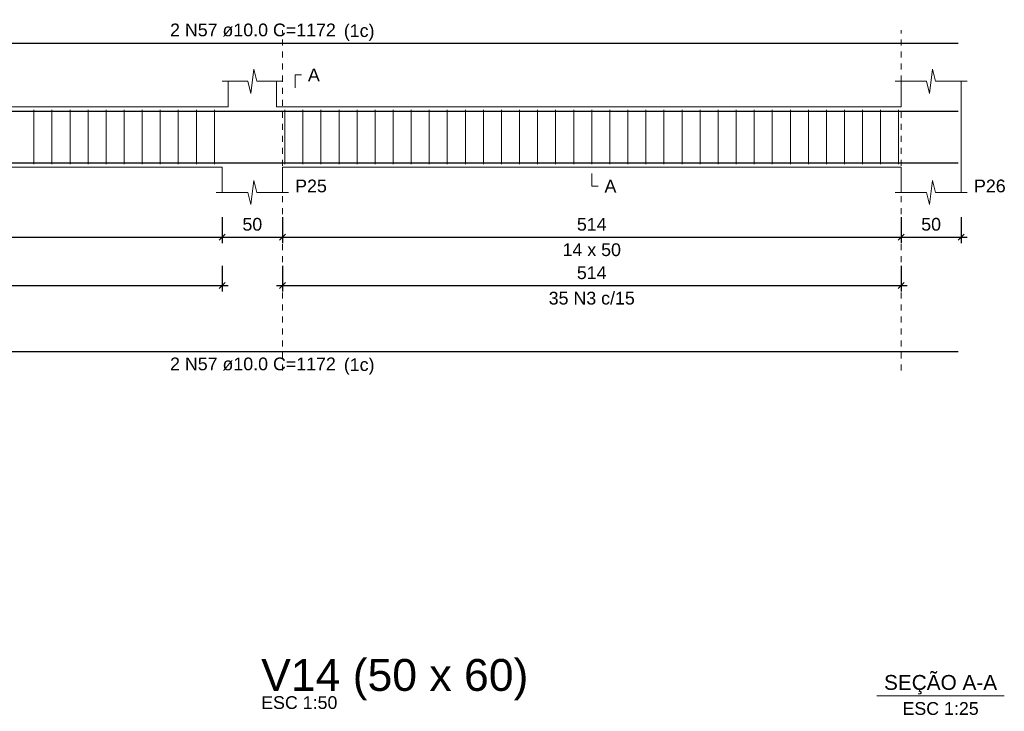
# Model space of a CAD drawing. Header units: millimetres. Extents: x 10 to 1250, y -62 to 528.
# Tile 847 of 909: x 837 to 853, y 99 to 110. Entities that reach past the tile are written whole.
import ezdxf

# ---------------------------------------------------------------- set-up
doc = ezdxf.new("R2010")
doc.units = ezdxf.units.MM
doc.header["$LTSCALE"] = 0.05
doc.linetypes.add('DOT', pattern=[6.35, 0, -6.35])
for name, color, linetype, lineweight in [('Descrição da armadura', 7, 'Continuous', 5), ('DT-Arm complementar', 5, 'Continuous', 5), ('DT-Barras na forma', 2, 'Continuous', 30), ('DT-Barras rebatidas', 2, 'Continuous', 30), ('DT-Cotas', 9, 'Continuous', 5), ('DT-Forma', 5, 'Continuous', 5), ('DT-Pontilhado', 9, 'DOT', 5), ('DT-Textos', 7, 'Continuous', 5), ('DT-Título', 3, 'Continuous', 20)]:
    doc.layers.add(name, color=color, linetype=linetype, lineweight=lineweight)
doc.styles.add('Arial', font='arial.ttf')
doc.styles.get("Standard").update_dxf_attribs({"font": 'arial.ttf'})
doc.dimstyles.new('UM_50.000000', dxfattribs={"dimtxt": 0.18, "dimasz": 0.1, "dimexe": 0.1, "dimexo": 0.2, "dimgap": 0.1, "dimtad": 1, "dimdec": 1, "dimlfac": 50, "dimzin": 0, "dimdsep": 46, "dimtxsty": 'Standard', "dimblk": 'OBLIQUE', "dimcen": 0.09, "dimdle": 0.1, "dimadec": 1, "dimazin": 2, "dimtfac": 1, "dimtdec": 1, "dimtofl": 0, "dimtmove": 0, "dimatfit": 3, "dimldrblk": 'OBLIQUE', "dimfxl": 1, "dimtolj": 1, "dimarcsym": 1})

# ---------------------------------------------------------------- blocks, each defined once
blk = doc.blocks.new('_Oblique')
at = {"color": 0, "linetype": 'ByBlock', "lineweight": -2}
blk.add_line((-0.5, -0.5), (0.5, 0.5), dxfattribs=at)
blk = doc.blocks.new('*D1131')
at = {"layer": 'Defpoints', "color": 0, "transparency": 16777216}
for p in [(829.472, 106.922), (839.932, 106.922), (839.932, 106.393)]:
    blk.add_point(p, dxfattribs=at)
at = {"layer": 'DT-Cotas', "color": 0, "lineweight": -2, "transparency": 16777216}
for p, q in [((829.472, 106.722), (829.472, 106.293)), ((839.932, 106.722), (839.932, 106.293)), ((829.372, 106.393), (840.032, 106.393))]:
    blk.add_line(p, q, dxfattribs=at)
at = {"layer": 'DT-Cotas', "color": 0, "lineweight": -2, "transparency": 16777216, "xscale": 0.1, "yscale": 0.1, "zscale": 0.1, "rotation": 180}
blk.add_blockref('_Oblique', (829.472, 106.393), dxfattribs=at)
at = {"layer": 'DT-Cotas', "color": 0, "lineweight": -2, "transparency": 16777216, "xscale": 0.1, "yscale": 0.1, "zscale": 0.1}
blk.add_blockref('_Oblique', (839.932, 106.393), dxfattribs=at)
at = {"layer": 'DT-Cotas', "transparency": 16777216, "insert": (834.702, 106.605), "char_height": 0.2118, "attachment_point": 5, "rotation": 0.0057, "style": 'Arial'}
blk.add_mtext('\\A1;523', dxfattribs=at)
blk = doc.blocks.new('*D1132')
at = {"layer": 'Defpoints', "color": 0, "transparency": 16777216}
for p in [(839.932, 106.922), (840.932, 106.922), (840.932, 106.393)]:
    blk.add_point(p, dxfattribs=at)
at = {"layer": 'DT-Cotas', "color": 0, "lineweight": -2, "transparency": 16777216}
for p, q in [((839.932, 106.722), (839.932, 106.293)), ((840.932, 106.722), (840.932, 106.293)), ((839.832, 106.393), (841.032, 106.393))]:
    blk.add_line(p, q, dxfattribs=at)
at = {"layer": 'DT-Cotas', "color": 0, "lineweight": -2, "transparency": 16777216, "xscale": 0.1, "yscale": 0.1, "zscale": 0.1, "rotation": 180}
blk.add_blockref('_Oblique', (839.932, 106.393), dxfattribs=at)
at = {"layer": 'DT-Cotas', "color": 0, "lineweight": -2, "transparency": 16777216, "xscale": 0.1, "yscale": 0.1, "zscale": 0.1}
blk.add_blockref('_Oblique', (840.932, 106.393), dxfattribs=at)
at = {"layer": 'DT-Cotas', "transparency": 16777216, "insert": (840.432, 106.605), "char_height": 0.2118, "attachment_point": 5, "rotation": 0.0057, "style": 'Arial'}
blk.add_mtext('\\A1;50', dxfattribs=at)
blk = doc.blocks.new('*D1133')
at = {"layer": 'Defpoints', "color": 0, "transparency": 16777216}
for p in [(840.932, 106.922), (851.212, 106.922), (851.212, 106.393)]:
    blk.add_point(p, dxfattribs=at)
at = {"layer": 'DT-Cotas', "color": 0, "lineweight": -2, "transparency": 16777216}
for p, q in [((840.932, 106.722), (840.932, 106.293)), ((851.212, 106.722), (851.212, 106.293)), ((840.832, 106.393), (851.312, 106.393))]:
    blk.add_line(p, q, dxfattribs=at)
at = {"layer": 'DT-Cotas', "color": 0, "lineweight": -2, "transparency": 16777216, "xscale": 0.1, "yscale": 0.1, "zscale": 0.1, "rotation": 180}
blk.add_blockref('_Oblique', (840.932, 106.393), dxfattribs=at)
at = {"layer": 'DT-Cotas', "color": 0, "lineweight": -2, "transparency": 16777216, "xscale": 0.1, "yscale": 0.1, "zscale": 0.1}
blk.add_blockref('_Oblique', (851.212, 106.393), dxfattribs=at)
at = {"layer": 'DT-Cotas', "transparency": 16777216, "insert": (846.072, 106.605), "char_height": 0.2118, "attachment_point": 5, "rotation": 0.0057, "style": 'Arial'}
blk.add_mtext('\\A1;514', dxfattribs=at)
blk = doc.blocks.new('*D1134')
at = {"layer": 'Defpoints', "color": 0, "transparency": 16777216}
for p in [(851.212, 106.922), (852.212, 106.922), (852.212, 106.393)]:
    blk.add_point(p, dxfattribs=at)
at = {"layer": 'DT-Cotas', "color": 0, "lineweight": -2, "transparency": 16777216}
for p, q in [((851.212, 106.722), (851.212, 106.293)), ((852.212, 106.722), (852.212, 106.293)), ((851.112, 106.393), (852.312, 106.393))]:
    blk.add_line(p, q, dxfattribs=at)
at = {"layer": 'DT-Cotas', "color": 0, "lineweight": -2, "transparency": 16777216, "xscale": 0.1, "yscale": 0.1, "zscale": 0.1, "rotation": 180}
blk.add_blockref('_Oblique', (851.212, 106.393), dxfattribs=at)
at = {"layer": 'DT-Cotas', "color": 0, "lineweight": -2, "transparency": 16777216, "xscale": 0.1, "yscale": 0.1, "zscale": 0.1}
blk.add_blockref('_Oblique', (852.212, 106.393), dxfattribs=at)
at = {"layer": 'DT-Cotas', "transparency": 16777216, "insert": (851.712, 106.605), "char_height": 0.2118, "attachment_point": 5, "rotation": 0.0057, "style": 'Arial'}
blk.add_mtext('\\A1;50', dxfattribs=at)
blk = doc.blocks.new('*D1135')
at = {"layer": 'Defpoints', "color": 0, "transparency": 16777216}
for p in [(829.472, 106.117), (839.932, 106.117), (839.932, 105.588)]:
    blk.add_point(p, dxfattribs=at)
at = {"layer": 'DT-Cotas', "color": 0, "lineweight": -2, "transparency": 16777216}
for p, q in [((829.472, 105.917), (829.472, 105.488)), ((839.932, 105.917), (839.932, 105.488)), ((829.372, 105.588), (840.032, 105.588))]:
    blk.add_line(p, q, dxfattribs=at)
at = {"layer": 'DT-Cotas', "color": 0, "lineweight": -2, "transparency": 16777216, "xscale": 0.1, "yscale": 0.1, "zscale": 0.1, "rotation": 180}
blk.add_blockref('_Oblique', (829.472, 105.588), dxfattribs=at)
at = {"layer": 'DT-Cotas', "color": 0, "lineweight": -2, "transparency": 16777216, "xscale": 0.1, "yscale": 0.1, "zscale": 0.1}
blk.add_blockref('_Oblique', (839.932, 105.588), dxfattribs=at)
at = {"layer": 'DT-Cotas', "transparency": 16777216, "insert": (834.702, 105.8), "char_height": 0.2118, "attachment_point": 5, "rotation": 0.0057, "style": 'Arial'}
blk.add_mtext('\\A1;523', dxfattribs=at)
blk = doc.blocks.new('*D1136')
at = {"layer": 'Defpoints', "color": 0, "transparency": 16777216}
for p in [(840.932, 106.117), (851.212, 106.117), (851.212, 105.588)]:
    blk.add_point(p, dxfattribs=at)
at = {"layer": 'DT-Cotas', "color": 0, "lineweight": -2, "transparency": 16777216}
for p, q in [((840.932, 105.917), (840.932, 105.488)), ((851.212, 105.917), (851.212, 105.488)), ((840.832, 105.588), (851.312, 105.588))]:
    blk.add_line(p, q, dxfattribs=at)
at = {"layer": 'DT-Cotas', "color": 0, "lineweight": -2, "transparency": 16777216, "xscale": 0.1, "yscale": 0.1, "zscale": 0.1, "rotation": 180}
blk.add_blockref('_Oblique', (840.932, 105.588), dxfattribs=at)
at = {"layer": 'DT-Cotas', "color": 0, "lineweight": -2, "transparency": 16777216, "xscale": 0.1, "yscale": 0.1, "zscale": 0.1}
blk.add_blockref('_Oblique', (851.212, 105.588), dxfattribs=at)
at = {"layer": 'DT-Cotas', "transparency": 16777216, "insert": (846.072, 105.8), "char_height": 0.2118, "attachment_point": 5, "rotation": 0.0057, "style": 'Arial'}
blk.add_mtext('\\A1;514', dxfattribs=at)

msp = doc.modelspace()

# ---------------------------------------------------------------- linework, layer by layer
at = {"layer": 'DT-Arm complementar'}
for p, q in [((836.8023, 107.6077), (836.8023, 108.5077)), ((837.1023, 107.6077), (837.1023, 108.5077)), ((837.4023, 107.6077), (837.4023, 108.5077)), ((837.7023, 107.6077), (837.7023, 108.5077)), ((838.0023, 107.6077), (838.0023, 108.5077)), ((838.3023, 107.6077), (838.3023, 108.5077)), ((838.6023, 107.6077), (838.6023, 108.5077)), ((838.9023, 107.6077), (838.9023, 108.5077)), ((839.2023, 107.6077), (839.2023, 108.5077)), ((839.5023, 107.6077), (839.5023, 108.5077)), ((839.8023, 107.6077), (839.8023, 108.5077)), ((840.9723, 107.6077), (840.9723, 108.5077)), ((841.2723, 107.6077), (841.2723, 108.5077)), ((841.5723, 107.6077), (841.5723, 108.5077)), ((841.8723, 107.6077), (841.8723, 108.5077)), ((842.1723, 107.6077), (842.1723, 108.5077)), ((842.4723, 107.6077), (842.4723, 108.5077)), ((842.7723, 107.6077), (842.7723, 108.5077)), ((843.0723, 107.6077), (843.0723, 108.5077)), ((843.3723, 107.6077), (843.3723, 108.5077)), ((843.6723, 107.6077), (843.6723, 108.5077)), ((843.9723, 107.6077), (843.9723, 108.5077)), ((844.2723, 107.6077), (844.2723, 108.5077)), ((844.5723, 107.6077), (844.5723, 108.5077)), ((844.8723, 107.6077), (844.8723, 108.5077)), ((845.1723, 107.6077), (845.1723, 108.5077)), ((845.4723, 107.6077), (845.4723, 108.5077)), ((845.7723, 107.6077), (845.7723, 108.5077)), ((846.0723, 107.6077), (846.0723, 108.5077)), ((846.3723, 107.6077), (846.3723, 108.5077)), ((846.6723, 107.6077), (846.6723, 108.5077)), ((846.9723, 107.6077), (846.9723, 108.5077)), ((847.2723, 107.6077), (847.2723, 108.5077)), ((847.5723, 107.6077), (847.5723, 108.5077)), ((847.8723, 107.6077), (847.8723, 108.5077)), ((848.1723, 107.6077), (848.1723, 108.5077)), ((848.4723, 107.6077), (848.4723, 108.5077)), ((848.7723, 107.6077), (848.7723, 108.5077)), ((849.0723, 107.6077), (849.0723, 108.5077)), ((849.3723, 107.6077), (849.3723, 108.5077)), ((849.6723, 107.6077), (849.6723, 108.5077)), ((849.9723, 107.6077), (849.9723, 108.5077)), ((850.2723, 107.6077), (850.2723, 108.5077)), ((850.5723, 107.6077), (850.5723, 108.5077)), ((850.8723, 107.6077), (850.8723, 108.5077)), ((851.1723, 107.6077), (851.1723, 108.5077))]:
    msp.add_line(p, q, dxfattribs=at)
at = {"layer": 'DT-Barras na forma'}
for points in [[(828.7223, 108.4877), (852.1623, 108.4877)], [(828.7223, 107.6277), (852.1623, 107.6277)]]:
    msp.add_lwpolyline(points, dxfattribs=at)
at = {"layer": 'DT-Barras rebatidas'}
for p, q in [((828.7223, 109.6173), (852.1623, 109.6173)), ((828.7223, 104.4931), (852.1623, 104.4931))]:
    msp.add_line(p, q, dxfattribs=at)
at = {"layer": 'DT-Forma'}
for p, q in [((840.4073, 108.7813), (840.4573, 109.1813)), ((840.4573, 109.1813), (840.5073, 108.9813)), ((851.6873, 108.7813), (851.7373, 109.1813)), ((851.7373, 109.1813), (851.7873, 108.9813)), ((839.9323, 108.9813), (840.3573, 108.9813)), ((840.0323, 108.5577), (840.0323, 108.9813)), ((840.3573, 108.9813), (840.4073, 108.7813)), ((840.5073, 108.9813), (840.9323, 108.9813)), ((840.8323, 108.9813), (840.8323, 108.5577)), ((851.1123, 108.9813), (851.6373, 108.9813)), ((851.2123, 108.5577), (851.2123, 108.9813)), ((851.6373, 108.9813), (851.6873, 108.7813)), ((851.7873, 108.9813), (852.3123, 108.9813)), ((852.2123, 108.9813), (852.2123, 108.5577)), ((829.3723, 108.5577), (840.0323, 108.5577)), ((840.8323, 108.5577), (851.2123, 108.5577)), ((829.4723, 107.5577), (839.9323, 107.5577)), ((839.9323, 107.5577), (839.9323, 107.1341)), ((840.9323, 107.1341), (840.9323, 107.5577)), ((840.9323, 107.5577), (851.2123, 107.5577)), ((851.2123, 107.5577), (851.2123, 107.1341)), ((852.2123, 107.1341), (852.2123, 107.5577)), ((840.4073, 106.9341), (840.4573, 107.3341)), ((840.4573, 107.3341), (840.5073, 107.1341)), ((851.6873, 106.9341), (851.7373, 107.3341)), ((851.7373, 107.3341), (851.7873, 107.1341)), ((839.8323, 107.1341), (840.3573, 107.1341)), ((840.3573, 107.1341), (840.4073, 106.9341)), ((840.5073, 107.1341), (841.0323, 107.1341)), ((851.1123, 107.1341), (851.6373, 107.1341)), ((851.6373, 107.1341), (851.6873, 106.9341)), ((851.7873, 107.1341), (852.3123, 107.1341))]:
    msp.add_line(p, q, dxfattribs=at)
at = {"layer": 'DT-Forma', "linetype": 'Continuous'}
msp.add_line((852.2123, 108.5577), (852.2123, 107.5577), dxfattribs=at)
at = {"layer": 'DT-Pontilhado', "ltscale": 0.2}
for p, q in [((840.9323, 104.1754), (840.9323, 109.8291)), ((851.2123, 104.1754), (851.2123, 109.8291))]:
    msp.add_line(p, q, dxfattribs=at)
at = {"layer": 'DT-Textos'}
msp.add_line((850.81, 98.771), (852.928, 98.771), dxfattribs=at)
for points in [[(841.1441, 108.8754), (841.1441, 109.0872), (841.25, 109.0872)], [(846.0723, 107.4518), (846.0723, 107.24), (846.1782, 107.24)]]:
    msp.add_lwpolyline(points, dxfattribs=at)

# ---------------------------------------------------------------- texts
at = {"layer": 'Descrição da armadura', "linetype": 'Continuous', "char_height": 0.2118, "attachment_point": 8, "line_spacing_factor": 0.798, "style": 'Arial'}
for s, insert, width in [('2 N57 ø10.0 C=1172', (840.4423, 109.7232), 5.524605), ('35 N3 c/15', (846.0723, 105.2703), 2.869342), ('2 N57 ø10.0 C=1172', (840.4423, 104.1754), 5.524605)]:
    msp.add_mtext(s, dxfattribs=dict(at, insert=insert, width=width))
at = {"layer": 'DT-Textos', "line_spacing_factor": 0.798, "style": 'Arial'}
for s, insert, char_height, width, attachment_point in [('(1c)', (841.9529, 109.6537), 0.2118, 1.156382, 7), ('A', (841.3559, 108.9813), 0.2118, 0.447864, 7), ('P25', (841.1441, 107.1341), 0.2118, 1.194742, 7), ('A', (846.2841, 107.1341), 0.2118, 0.447864, 7), ('P26', (852.4241, 107.1341), 0.2118, 1.194742, 7), ('14 x 50', (846.0723, 106.0751), 0.2118, 2.202601, 8), ('(1c)', (841.9529, 104.1057), 0.2118, 1.156382, 7), ('SEÇÃO A-A', (851.8689, 98.7956), 0.2471, 3.656684, 8), ('ESC 1:50', (840.5791, 98.552), 0.2118, 2.874069, 7), ('ESC 1:25', (851.869, 98.4533), 0.2118, 2.874069, 8)]:
    msp.add_mtext(s, dxfattribs=dict(at, insert=insert, char_height=char_height, width=width, attachment_point=attachment_point))
at = {"layer": 'DT-Título', "insert": (840.5789, 98.6954), "char_height": 0.5295, "width": 9.405915, "attachment_point": 7, "line_spacing_factor": 0.798, "style": 'Arial'}
msp.add_mtext('V14 (50 x 60)', dxfattribs=at)

# ---------------------------------------------------------------- dimensions: what is measured, and where the dimension line sits
at = {"layer": 'DT-Cotas'}
for base, p1, p2, picture, middle in [((839.9323, 106.3928), (829.4723, 106.9223), (839.9323, 106.9223), '*D1131', (834.7023, 106.6046)), ((840.9323, 106.3928), (839.9323, 106.9223), (840.9323, 106.9223), '*D1132', (840.4323, 106.6046)), ((851.2123, 106.3928), (840.9323, 106.9223), (851.2123, 106.9223), '*D1133', (846.0723, 106.6046)), ((852.2123, 106.3928), (851.2123, 106.9223), (852.2123, 106.9223), '*D1134', (851.7123, 106.6046)), ((839.9323, 105.588), (829.4723, 106.1175), (839.9323, 106.1175), '*D1135', (834.7023, 105.7998)), ((851.2123, 105.588), (840.9323, 106.1175), (851.2123, 106.1175), '*D1136', (846.0723, 105.7998))]:
    dim = msp.add_linear_dim(base=base, p1=p1, p2=p2, dimstyle='UM_50.000000', override={"dimtxt": 0.2118, "dimasz": 0.1, "dimexe": 0.1, "dimexo": 0.2, "dimtad": 1, "dimtih": 0, "dimtoh": 0, "dimdec": 1, "dimlfac": 50, "dimzin": 8, "dimtxsty": 'Arial', "dimblk": 'Oblique', "dimblk1": 'Oblique', "dimblk2": 'Oblique', "dimsah": 1, "dimdle": 0.1, "dimse1": 0, "dimse2": 0, "dimclrt": 256, "dimadec": 1, "dimazin": 3, "dimtmove": 2, "dimldrblk": 'Oblique'}, dxfattribs=at)
    dim.commit()
    dim.dimension.update_dxf_attribs({"geometry": picture, "text_midpoint": middle, "dimtype": 160, "text_rotation": 0.00573})

doc.saveas('drawing.dxf')
